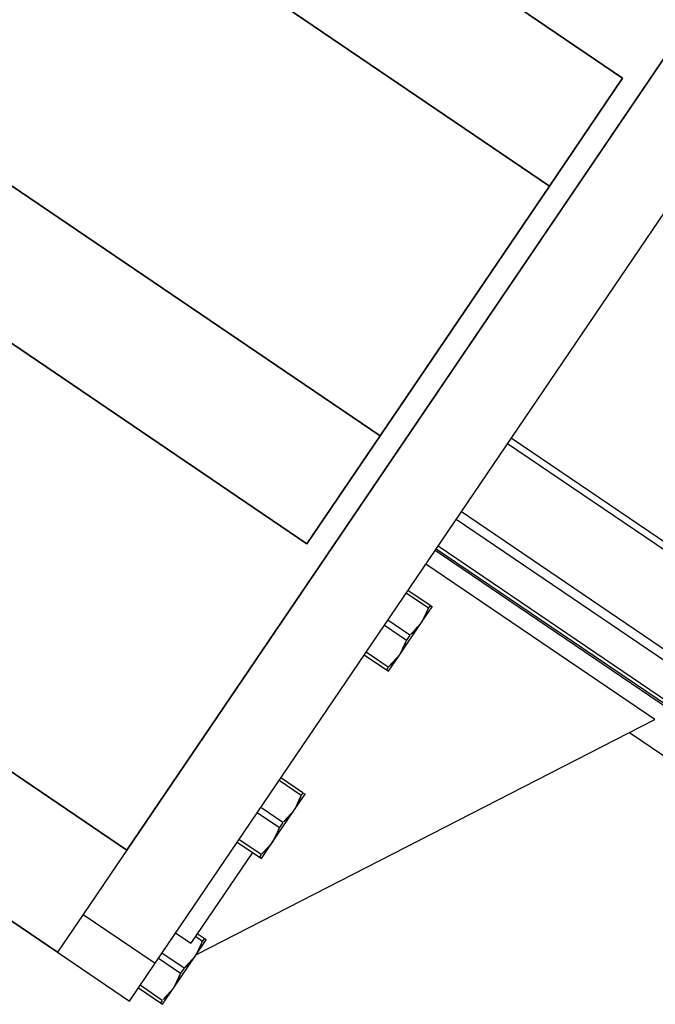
# Model space of a CAD drawing. Header units: metres. Extents: x 7482748 to 7484637, y 5684406 to 5687014.
# Tile 282 of 295: x 7484507.941 to 7484508.08, y 5686560.251 to 5686560.467. Entities that reach past the tile are written whole.
import ezdxf

# ---------------------------------------------------------------- set-up
doc = ezdxf.new("R2010")
doc.units = ezdxf.units.M
doc.header["$MEASUREMENT"] = 0
doc.layers.add('projektowane obiekty', color=5, linetype='Continuous', lineweight=35)

# ---------------------------------------------------------------- blocks, each defined once
blk = doc.blocks.new('zw$D414')
at = {"layer": 'projektowane obiekty', "lineweight": 30}
for p, q in [((10.062, 2.07), (10.062, 2.385)), ((10.043, 2.368), (10.043, 2.087)), ((10.062, 2.20876), (10.1285, 2.20876)), ((10.062, 2.20732), (10.1285, 2.20732)), ((10.062, 2.18932), (10.1285, 2.18932)), ((10.062, 2.18732), (10.1285, 2.18732)), ((10.062, 2.18026), (10.1285, 2.18026)), ((10.062, 2.1795), (10.1285, 2.1795)), ((10.062, 2.17913), (10.1285, 2.17913)), ((10.12249, 2.17546), (10.062, 2.17546)), ((10.0684, 2.07669), (10.12249, 2.17546)), ((10.1195, 2.17), (10.1285, 2.17)), ((10.06785, 2.1685), (10.062, 2.1685)), ((10.062, 2.16783), (10.06785, 2.16783)), ((10.06785, 2.1685), (10.06785, 2.16783)), ((10.0684, 2.16425), (10.0684, 2.1685)), ((10.0684, 2.15575), (10.0684, 2.16425)), ((10.06785, 2.16067), (10.062, 2.16067)), ((10.062, 2.15933), (10.06785, 2.15933)), ((10.06785, 2.16067), (10.06785, 2.15933)), ((10.0684, 2.1515), (10.0684, 2.15575)), ((10.06785, 2.15217), (10.062, 2.15217)), ((10.062, 2.1515), (10.06785, 2.1515)), ((10.06785, 2.15217), (10.06785, 2.1515)), ((10.06785, 2.119), (10.062, 2.119)), ((10.062, 2.11833), (10.06785, 2.11833)), ((10.06785, 2.119), (10.06785, 2.11833)), ((10.0684, 2.11475), (10.0684, 2.119)), ((10.0684, 2.10625), (10.0684, 2.11475)), ((10.06785, 2.11117), (10.062, 2.11117)), ((10.062, 2.10983), (10.06785, 2.10983)), ((10.06785, 2.11117), (10.06785, 2.10983)), ((10.0684, 2.102), (10.0684, 2.10625)), ((10.06785, 2.10267), (10.062, 2.10267)), ((10.062, 2.102), (10.06785, 2.102)), ((10.066, 2.102), (10.066, 2.078)), ((10.06785, 2.10267), (10.06785, 2.102)), ((10.043, 2.087), (10.043, 2.08561)), ((10.043, 2.08561), (10.043, 2.07)), ((10.06785, 2.0805), (10.066, 2.0805)), ((10.066, 2.07983), (10.06785, 2.07983)), ((10.06785, 2.0805), (10.06785, 2.07983)), ((10.0684, 2.07625), (10.0684, 2.0805)), ((10.062, 2.078), (10.066, 2.078)), ((10.0684, 2.06775), (10.0684, 2.07625)), ((10.06785, 2.07267), (10.062, 2.07267)), ((10.06785, 2.07267), (10.06785, 2.07133)), ((10.062, 2.07133), (10.06785, 2.07133)), ((10.043, 2.07), (10.062, 2.07)), ((10.043, 2.07), (10.043, 2.06)), ((10.062, 2.06), (10.062, 2.07)), ((10.0684, 2.0635), (10.0684, 2.06775)), ((10.06785, 2.06417), (10.062, 2.06417)), ((10.06785, 2.06417), (10.06785, 2.0635)), ((10.062, 2.0635), (10.06785, 2.0635)), ((10.043, 2.06), (10.062, 2.06))]:
    blk.add_line(p, q, dxfattribs=at)
for points in [[(10.043, 2.087), (10.043, 2.368)], [(10.043, 2.087), (10.043, 2.368)], [(10.038, 2.2875), (9.898, 2.2875)], [(9.898, 2.2875), (10.038, 2.2875)], [(10.038, 2.259), (10.038, 2.2875)], [(10.038, 2.2875), (10.038, 2.259)], [(10.038, 2.259), (9.898, 2.259)], [(9.898, 2.259), (10.038, 2.259)], [(10.038, 2.193), (10.038, 2.259)], [(10.038, 2.259), (10.038, 2.193)], [(10.038, 2.193), (9.898, 2.193)], [(9.898, 2.193), (10.038, 2.193)], [(10.038, 2.1645), (10.038, 2.193)], [(10.038, 2.193), (10.038, 2.1645)], [(9.898, 2.1645), (10.038, 2.1645)], [(10.038, 2.1645), (9.898, 2.1645)], [(9.898, 2.087), (10.043, 2.087)], [(10.043, 2.087), (9.898, 2.087)], [(10.043, 2.06), (9.898, 2.06)], [(9.898, 2.06), (10.043, 2.06)]]:
    blk.add_lwpolyline(points, dxfattribs=at)
for points in [[(10.0684, 2.1685), (10.0684, 2.1685), (10.06785, 2.1685)], [(10.06785, 2.16783), (10.0684, 2.16594), (10.0684, 2.16425)], [(10.0684, 2.16425), (10.0684, 2.16256), (10.06785, 2.16067)], [(10.06785, 2.15933), (10.0684, 2.15744), (10.0684, 2.15575)], [(10.0684, 2.15575), (10.0684, 2.15406), (10.06785, 2.15217)], [(10.06785, 2.1515), (10.0684, 2.1515), (10.0684, 2.1515)], [(10.0684, 2.119), (10.0684, 2.119), (10.06785, 2.119)], [(10.06785, 2.11833), (10.0684, 2.11644), (10.0684, 2.11475)], [(10.0684, 2.11475), (10.0684, 2.11306), (10.06785, 2.11117)], [(10.06785, 2.10983), (10.0684, 2.10794), (10.0684, 2.10625)], [(10.0684, 2.10625), (10.0684, 2.10456), (10.06785, 2.10267)], [(10.06785, 2.102), (10.0684, 2.102), (10.0684, 2.102)], [(10.0684, 2.0805), (10.0684, 2.0805), (10.06785, 2.0805)], [(10.06785, 2.07983), (10.0684, 2.07794), (10.0684, 2.07625)], [(10.0684, 2.07625), (10.0684, 2.07456), (10.06785, 2.07267)], [(10.06785, 2.07133), (10.0684, 2.06944), (10.0684, 2.06775)], [(10.0684, 2.06775), (10.0684, 2.06606), (10.06785, 2.06417)], [(10.06785, 2.0635), (10.0684, 2.0635), (10.0684, 2.0635)]]:
    blk.add_open_spline(points, degree=2, dxfattribs=at)

msp = doc.modelspace()

# ---------------------------------------------------------------- block references
at = {"linetype": 'Continuous', "rotation": 325.8417172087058}
msp.add_blockref('zw$D414', (7484498.48247, 5686564.19707), dxfattribs=at)

doc.saveas('drawing.dxf')
